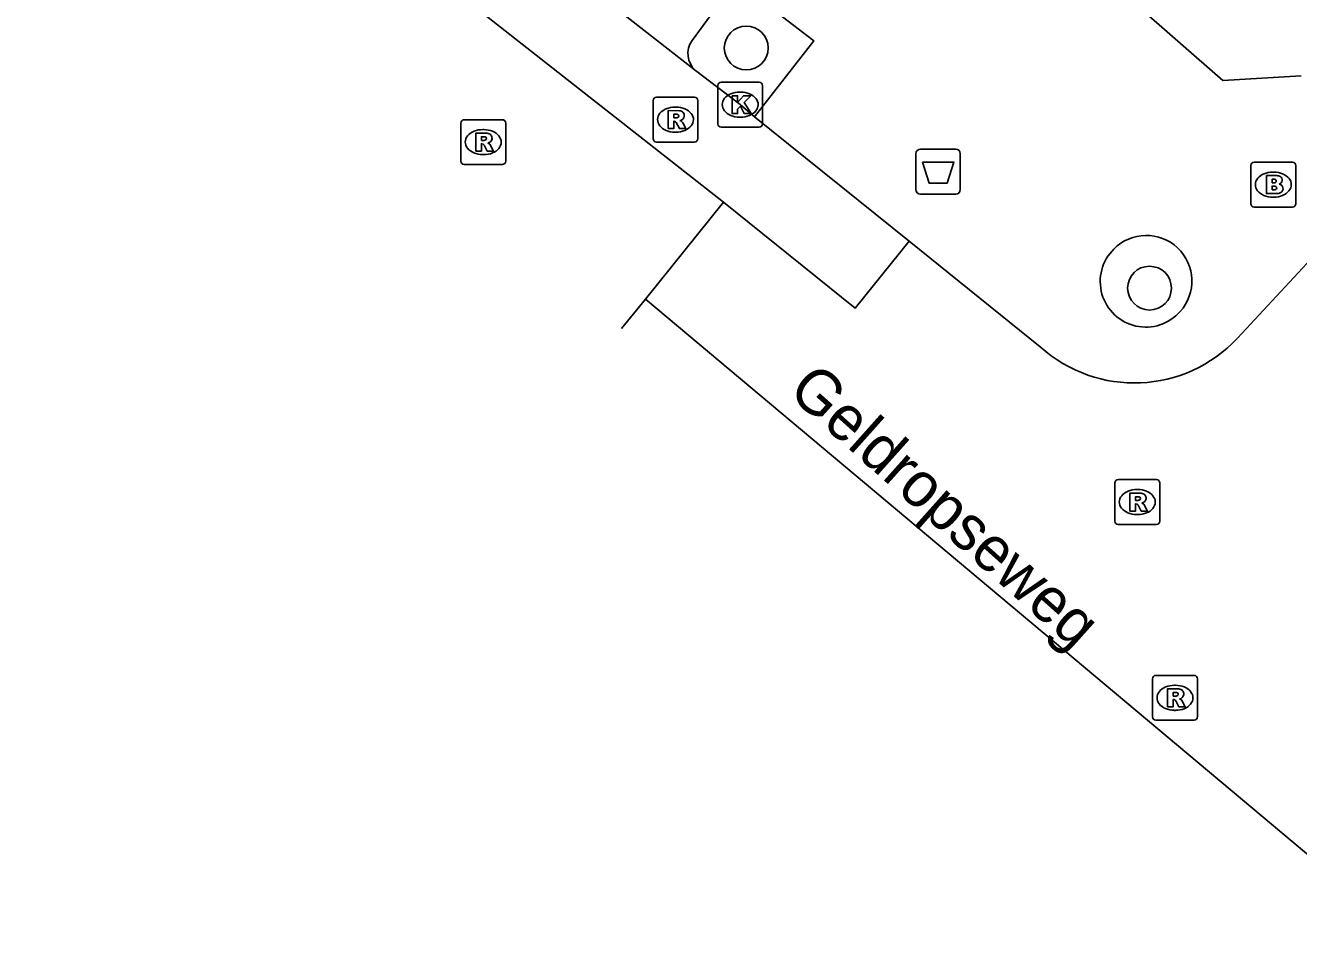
# Model space of a CAD drawing. Extents: x 161771 to 163125, y 382479 to 383177.
# Drawn here: x 161986.23 to 162014.64, y 382760.56 to 382780.94 of the extents above; entities that cross this region are included whole.
import ezdxf

# ---------------------------------------------------------------- set-up
doc = ezdxf.new("R2010")
doc.units = 0
for name, color, linetype in [('IMGEO_Afvalbak', 7, 'Continuous'), ('IMGEO_Boom', 7, 'Continuous'), ('IMGEO_Brandkraan', 7, 'Continuous'), ('IMGEO_Kolk', 7, 'Continuous'), ('IMGEO_Openbare_ruimte_label', 7, 'Continuous'), ('IMGEO_Pand', 7, 'Continuous'), ('IMGEO_Parkeervlak_open', 7, 'Continuous'), ('IMGEO_Rijbaan_lokaal_gesloten', 7, 'Continuous'), ('IMGEO_Rijbaan_lokaal_open', 7, 'Continuous'), ('IMGEO_Rioolput', 7, 'Continuous'), ('IMGEO_Voetpad_open', 7, 'Continuous')]:
    doc.layers.add(name, color=color, linetype=linetype)

msp = doc.modelspace()

# ---------------------------------------------------------------- linework, layer by layer
at = {"layer": 'IMGEO_Afvalbak'}
for p, q in [((162006.104, 382777.276), (162006.104, 382778.076)), ((162006.104, 382778.076), (162006.104, 382777.276)), ((162006.204, 382778.176), (162006.994, 382778.176)), ((162006.994, 382778.176), (162006.204, 382778.176)), ((162007.094, 382778.076), (162007.094, 382777.276)), ((162007.094, 382777.276), (162007.094, 382778.076)), ((162006.994, 382777.176), (162006.204, 382777.176)), ((162006.204, 382777.176), (162006.994, 382777.176))]:
    msp.add_line(p, q, dxfattribs=at)
msp.add_lwpolyline([(162006.247, 382777.89), (162006.951, 382777.89), (162006.802, 382777.42), (162006.396, 382777.42), (162006.247, 382777.89)], dxfattribs=at)
for centre, start, end in [((162006.204, 382778.076), 90, 180), ((162006.204, 382778.076), 90, 180), ((162006.994, 382778.076), 0, 90), ((162006.994, 382778.076), 360, 90), ((162006.204, 382777.276), 180, 270), ((162006.204, 382777.276), 180, 270), ((162006.994, 382777.276), 270, 0), ((162006.994, 382777.276), 270, 0)]:
    msp.add_arc(centre, 0.1, start, end, dxfattribs=at)
at = {"layer": 'IMGEO_Boom'}
for centre in [(162002.316, 382780.438), (162011.316, 382775.076)]:
    msp.add_circle(centre, 0.489, dxfattribs=at)
at = {"layer": 'IMGEO_Brandkraan'}
for p, q in [((162013.578, 382776.961), (162013.578, 382777.813)), ((162013.653, 382777.887), (162014.505, 382777.887)), ((162014.579, 382777.813), (162014.579, 382776.961)), ((162014.066, 382777.667), (162014.091, 382777.667)), ((162014.089, 382777.107), (162014.064, 382777.107)), ((162014.505, 382776.887), (162013.653, 382776.887))]:
    msp.add_line(p, q, dxfattribs=at)
for points in [[(162013.578, 382776.961), (162013.578, 382777.813)], [(162013.653, 382777.887), (162014.505, 382777.887)], [(162014.579, 382777.813), (162014.579, 382776.961)], [(162013.926, 382777.587), (162013.926, 382777.187), (162014.139, 382777.187)], [(162014.157, 382777.587), (162013.926, 382777.587)], [(162014.105, 382777.506), (162014.051, 382777.506), (162014.051, 382777.43)], [(162014.051, 382777.43), (162014.104, 382777.43)], [(162014.113, 382777.354), (162014.051, 382777.354), (162014.051, 382777.273)], [(162014.051, 382777.273), (162014.113, 382777.273)], [(162014.505, 382776.887), (162013.653, 382776.887)]]:
    msp.add_lwpolyline(points, dxfattribs=at)
for centre, radius, start, end in [((162013.655, 382777.811), 0.0765, 91.552, 178.448), ((162013.655, 382777.811), 0.0765, 91.552, 178.448), ((162014.503, 382777.811), 0.0765, 1.552, 88.448), ((162014.503, 382777.811), 0.0765, 1.552, 88.448), ((162014.106, 382777.468), 0.0379, 267.8285, 90.9355), ((162014.161, 382777.442), 0.145, 59.4692, 91.5367), ((162014.186, 382777.489), 0.0922, 285.5137, 58.1501), ((162014.114, 382777.313), 0.0404, 269.8759, 90.5077), ((162014.145, 382777.438), 0.251, 268.6676, 293.5347), ((162014.191, 382777.297), 0.105, 301.3115, 78.989), ((162013.655, 382776.963), 0.0765, 181.552, 268.448), ((162013.655, 382776.963), 0.0765, 181.552, 268.448), ((162014.503, 382776.963), 0.0765, 271.552, 358.448), ((162014.503, 382776.963), 0.0765, 271.552, 358.448)]:
    msp.add_arc(centre, radius, start, end, dxfattribs=at)
for centre, major_axis, ratio, start_param, end_param in [((162014.065, 382777.387), (-0.387, 0.002), 0.722429, 4.712389, 7.853982), ((162014.09, 382777.387), (-0.39, 0.002), 0.717154, 1.570796, 4.712389)]:
    msp.add_ellipse(centre, major_axis=major_axis, ratio=ratio, start_param=start_param, end_param=end_param, dxfattribs=at)
at = {"layer": 'IMGEO_Kolk'}
for p, q in [((162001.68, 382778.746), (162001.68, 382779.598)), ((162001.755, 382779.672), (162002.607, 382779.672)), ((162002.681, 382779.598), (162002.681, 382778.746)), ((162002.168, 382779.452), (162002.193, 382779.452)), ((162002.607, 382778.672), (162001.755, 382778.672)), ((162002.191, 382778.892), (162002.166, 382778.892))]:
    msp.add_line(p, q, dxfattribs=at)
for points in [[(162001.68, 382778.746), (162001.68, 382779.598)], [(162001.755, 382779.672), (162002.607, 382779.672)], [(162002.681, 382779.598), (162002.681, 382778.746)], [(162002.001, 382779.372), (162002.124, 382779.372), (162002.124, 382779.221), (162002.254, 382779.372), (162002.418, 382779.372), (162002.272, 382779.221), (162002.425, 382778.972), (162002.273, 382778.972), (162002.188, 382779.136), (162002.124, 382779.069), (162002.124, 382778.972), (162002.001, 382778.972), (162002.001, 382779.372)], [(162002.607, 382778.672), (162001.755, 382778.672)]]:
    msp.add_lwpolyline(points, dxfattribs=at)
for centre, start, end in [((162001.757, 382779.596), 91.552, 178.448), ((162001.757, 382779.596), 91.552, 178.448), ((162002.605, 382779.596), 1.552, 88.448), ((162002.605, 382779.596), 1.552, 88.448), ((162001.757, 382778.748), 181.552, 268.448), ((162001.757, 382778.748), 181.552, 268.448), ((162002.605, 382778.748), 271.552, 358.448), ((162002.605, 382778.748), 271.552, 358.448)]:
    msp.add_arc(centre, 0.0765, start, end, dxfattribs=at)
for centre, major_axis, ratio, start_param, end_param in [((162002.167, 382779.172), (-0.387, 0.002), 0.722429, 4.712389, 7.853982), ((162002.192, 382779.172), (-0.39, 0.002), 0.717154, 1.570796, 4.712389)]:
    msp.add_ellipse(centre, major_axis=major_axis, ratio=ratio, start_param=start_param, end_param=end_param, dxfattribs=at)
at = {"layer": 'IMGEO_Pand'}
msp.add_lwpolyline([(162008.994, 382783.177), (162012.95, 382779.713), (162014.703, 382779.815)], dxfattribs=at)
at = {"layer": 'IMGEO_Parkeervlak_open'}
msp.add_lwpolyline([(162001.108, 382780.604), (162001.846, 382781.618)], dxfattribs=at)
msp.add_arc((162001.517, 382780.311), 0.503, 144.3501, 228.4242, dxfattribs=at)
at = {"layer": 'IMGEO_Rijbaan_lokaal_gesloten'}
for points in [[(162001.183, 382779.934), (161986.232, 382791.616)], [(162001.812, 382776.997), (161991.205, 382785.331)], [(162002.498, 382778.903), (162002.181, 382779.172), (162001.183, 382779.934)], [(162002.498, 382778.903), (162005.953, 382776.124)], [(162005.953, 382776.124), (162004.745, 382774.628), (162001.812, 382776.997)], [(161999.533, 382774.178), (162000.068, 382774.83)], [(162017.082, 382760.558), (162000.068, 382774.83)]]:
    msp.add_lwpolyline(points, dxfattribs=at)
at = {"layer": 'IMGEO_Rijbaan_lokaal_open'}
for points in [[(162013.278, 382773.96), (162016.666, 382777.602)], [(162000.068, 382774.83), (162001.812, 382776.997)], [(162005.953, 382776.124), (162008.878, 382773.768)]]:
    msp.add_lwpolyline(points, dxfattribs=at)
msp.add_arc((162010.981, 382776.095), 3.136, 227.8932, 317.104, dxfattribs=at)
at = {"layer": 'IMGEO_Rioolput'}
for p, q in [((162000.237, 382778.412), (162000.237, 382779.264)), ((162000.312, 382779.338), (162001.164, 382779.338)), ((162001.238, 382779.264), (162001.238, 382778.412)), ((162000.725, 382779.118), (162000.75, 382779.118)), ((161995.947, 382777.91), (161995.947, 382778.762)), ((161996.022, 382778.836), (161996.874, 382778.836)), ((161996.948, 382778.762), (161996.948, 382777.91)), ((161996.435, 382778.616), (161996.46, 382778.616)), ((162001.164, 382778.338), (162000.312, 382778.338)), ((162000.748, 382778.558), (162000.723, 382778.558)), ((161996.458, 382778.056), (161996.433, 382778.056)), ((161996.874, 382777.836), (161996.022, 382777.836)), ((162010.542, 382769.875), (162010.542, 382770.727)), ((162010.617, 382770.801), (162011.469, 382770.801)), ((162011.543, 382770.727), (162011.543, 382769.875)), ((162011.03, 382770.581), (162011.055, 382770.581)), ((162011.053, 382770.021), (162011.028, 382770.021)), ((162011.469, 382769.801), (162010.617, 382769.801)), ((162011.458, 382766.432), (162012.31, 382766.432)), ((162011.383, 382765.506), (162011.383, 382766.358)), ((162011.871, 382766.212), (162011.896, 382766.212)), ((162012.384, 382766.358), (162012.384, 382765.506)), ((162011.894, 382765.652), (162011.869, 382765.652)), ((162012.31, 382765.432), (162011.458, 382765.432))]:
    msp.add_line(p, q, dxfattribs=at)
for points in [[(162000.237, 382778.412), (162000.237, 382779.264)], [(162000.312, 382779.338), (162001.164, 382779.338)], [(162001.238, 382779.264), (162001.238, 382778.412)], [(162000.826, 382779.036), (162000.574, 382779.038), (162000.574, 382778.638)], [(162000.752, 382778.957), (162000.698, 382778.957), (162000.698, 382778.876)], [(161995.947, 382777.91), (161995.947, 382778.762)], [(161996.022, 382778.836), (161996.874, 382778.836)], [(161996.948, 382778.762), (161996.948, 382777.91)], [(162000.574, 382778.638), (162000.698, 382778.638), (162000.698, 382778.8), (162000.709, 382778.8)], [(162000.698, 382778.876), (162000.75, 382778.876)], [(162000.756, 382778.771), (162000.827, 382778.638), (162000.967, 382778.638), (162000.902, 382778.764)], [(161996.536, 382778.534), (161996.284, 382778.536), (161996.284, 382778.136)], [(161996.462, 382778.455), (161996.408, 382778.455), (161996.408, 382778.374)], [(161996.408, 382778.374), (161996.46, 382778.374)], [(162001.164, 382778.338), (162000.312, 382778.338)], [(161996.284, 382778.136), (161996.408, 382778.136), (161996.408, 382778.298), (161996.419, 382778.298)], [(161996.466, 382778.269), (161996.537, 382778.136), (161996.677, 382778.136), (161996.612, 382778.262)], [(161996.874, 382777.836), (161996.022, 382777.836)], [(162010.542, 382769.875), (162010.542, 382770.727)], [(162010.617, 382770.801), (162011.469, 382770.801)], [(162011.543, 382770.727), (162011.543, 382769.875)], [(162011.131, 382770.499), (162010.879, 382770.501), (162010.879, 382770.101)], [(162011.057, 382770.42), (162011.003, 382770.42), (162011.003, 382770.339)], [(162010.879, 382770.101), (162011.003, 382770.101), (162011.003, 382770.263), (162011.014, 382770.263)], [(162011.003, 382770.339), (162011.055, 382770.339)], [(162011.061, 382770.234), (162011.132, 382770.101), (162011.272, 382770.101), (162011.207, 382770.227)], [(162011.469, 382769.801), (162010.617, 382769.801)], [(162011.458, 382766.432), (162012.31, 382766.432)], [(162011.383, 382765.506), (162011.383, 382766.358)], [(162011.972, 382766.13), (162011.72, 382766.132), (162011.72, 382765.732)], [(162012.384, 382766.358), (162012.384, 382765.506)], [(162011.72, 382765.732), (162011.844, 382765.732), (162011.844, 382765.894), (162011.855, 382765.894)], [(162011.898, 382766.051), (162011.844, 382766.051), (162011.844, 382765.97)], [(162011.844, 382765.97), (162011.896, 382765.97)], [(162011.902, 382765.865), (162011.973, 382765.732), (162012.113, 382765.732), (162012.048, 382765.858)], [(162012.31, 382765.432), (162011.458, 382765.432)]]:
    msp.add_lwpolyline(points, dxfattribs=at)
for centre, radius, start, end in [((162000.314, 382779.262), 0.0765, 91.552, 178.448), ((162000.314, 382779.262), 0.0765, 91.552, 178.448), ((162001.162, 382779.262), 0.0765, 1.552, 88.448), ((162001.162, 382779.262), 0.0765, 1.552, 88.448), ((162000.758, 382778.861), 0.0964, 77.0061, 93.1865), ((162000.772, 382778.918), 0.0378, 276.6634, 79.6772), ((162000.825, 382778.926), 0.109, 350.3612, 89.416), ((162000.823, 382778.926), 0.112, 277.5842, 350.9817), ((161996.024, 382778.76), 0.0765, 91.552, 178.448), ((161996.024, 382778.76), 0.0765, 91.552, 178.448), ((161996.872, 382778.76), 0.0765, 1.552, 88.448), ((161996.872, 382778.76), 0.0765, 1.552, 88.448), ((162000.708, 382778.747), 0.0533, 26.0293, 88.6989), ((162000.734, 382779.065), 0.19, 274.7715, 282.9687), ((162000.807, 382778.711), 0.108, 29.5134, 73.7905), ((161996.444, 382778.563), 0.19, 274.7715, 282.9687), ((161996.468, 382778.359), 0.0964, 77.0061, 93.1865), ((161996.482, 382778.416), 0.0378, 276.6634, 79.6772), ((161996.535, 382778.424), 0.109, 350.3612, 89.416), ((161996.533, 382778.424), 0.112, 277.5842, 350.9817), ((162000.314, 382778.414), 0.0765, 181.552, 268.448), ((162000.314, 382778.414), 0.0765, 181.552, 268.448), ((162001.162, 382778.414), 0.0765, 271.552, 358.448), ((162001.162, 382778.414), 0.0765, 271.552, 358.448), ((161996.418, 382778.245), 0.0533, 26.0293, 88.6989), ((161996.517, 382778.209), 0.108, 29.5134, 73.7905), ((161996.024, 382777.912), 0.0765, 181.552, 268.448), ((161996.024, 382777.912), 0.0765, 181.552, 268.448), ((161996.872, 382777.912), 0.0765, 271.552, 358.448), ((161996.872, 382777.912), 0.0765, 271.552, 358.448), ((162010.619, 382770.725), 0.0765, 91.552, 178.448), ((162010.619, 382770.725), 0.0765, 91.552, 178.448), ((162011.467, 382770.725), 0.0765, 1.552, 88.448), ((162011.467, 382770.725), 0.0765, 1.552, 88.448), ((162011.063, 382770.324), 0.0964, 77.0061, 93.1865), ((162011.077, 382770.381), 0.0378, 276.6634, 79.6772), ((162011.13, 382770.389), 0.109, 350.3612, 89.416), ((162011.013, 382770.21), 0.0533, 26.0293, 88.6989), ((162011.039, 382770.528), 0.19, 274.7715, 282.9687), ((162011.128, 382770.389), 0.112, 277.5842, 350.9817), ((162011.112, 382770.174), 0.108, 29.5134, 73.7905), ((162010.619, 382769.877), 0.0765, 181.552, 268.448), ((162010.619, 382769.877), 0.0765, 181.552, 268.448), ((162011.467, 382769.877), 0.0765, 271.552, 358.448), ((162011.467, 382769.877), 0.0765, 271.552, 358.448), ((162011.46, 382766.356), 0.0765, 91.552, 178.448), ((162011.46, 382766.356), 0.0765, 91.552, 178.448), ((162012.308, 382766.356), 0.0765, 1.552, 88.448), ((162012.308, 382766.356), 0.0765, 1.552, 88.448), ((162011.971, 382766.02), 0.109, 350.3612, 89.416), ((162011.854, 382765.841), 0.0533, 26.0293, 88.6989), ((162011.88, 382766.159), 0.19, 274.7715, 282.9687), ((162011.904, 382765.955), 0.0964, 77.0061, 93.1865), ((162011.918, 382766.012), 0.0378, 276.6634, 79.6772), ((162011.969, 382766.02), 0.112, 277.5842, 350.9817), ((162011.953, 382765.805), 0.108, 29.5134, 73.7905), ((162011.46, 382765.508), 0.0765, 181.552, 268.448), ((162011.46, 382765.508), 0.0765, 181.552, 268.448), ((162012.308, 382765.508), 0.0765, 271.552, 358.448), ((162012.308, 382765.508), 0.0765, 271.552, 358.448)]:
    msp.add_arc(centre, radius, start, end, dxfattribs=at)
for centre, major_axis, ratio, start_param, end_param in [((162000.724, 382778.838), (-0.387, 0.002), 0.722429, 4.712389, 7.853982), ((162000.749, 382778.838), (-0.39, 0.002), 0.717154, 1.570796, 4.712389), ((161996.434, 382778.336), (-0.387, 0.002), 0.722429, 4.712389, 7.853982), ((161996.459, 382778.336), (-0.39, 0.002), 0.717154, 1.570796, 4.712389), ((162011.029, 382770.301), (-0.387, 0.002), 0.722429, 4.712389, 7.853982), ((162011.054, 382770.301), (-0.39, 0.002), 0.717154, 1.570796, 4.712389), ((162011.87, 382765.932), (-0.387, 0.002), 0.722429, 4.712389, 7.853982), ((162011.895, 382765.932), (-0.39, 0.002), 0.717154, 1.570796, 4.712389)]:
    msp.add_ellipse(centre, major_axis=major_axis, ratio=ratio, start_param=start_param, end_param=end_param, dxfattribs=at)
at = {"layer": 'IMGEO_Voetpad_open'}
msp.add_lwpolyline([(162001.928, 382781.788), (162002.23, 382781.821), (162003.822, 382780.597), (162002.498, 382778.903)], dxfattribs=at)
for centre, start, end in [((162011.245, 382775.235), 317.8055, 135.4631), ((162011.233, 382775.223), 134.5328, 318.7358)]:
    msp.add_arc(centre, 1.017, start, end, dxfattribs=at)

# ---------------------------------------------------------------- texts
at = {"layer": 'IMGEO_Openbare_ruimte_label'}
msp.add_text('Geldropseweg', height=1, rotation=318.2428, dxfattribs=at).set_placement((162003.214, 382772.725))

doc.saveas('drawing.dxf')
